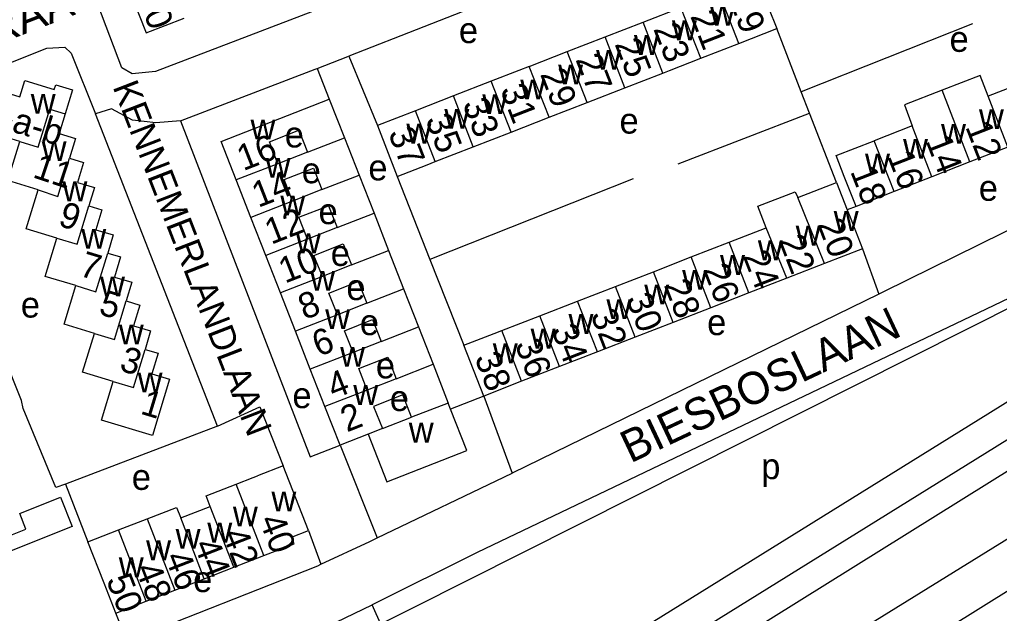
# Model space of a CAD drawing. Extents: x 159675 to 162108, y 386471 to 388472.
# Drawn here: x 160093.3 to 160245.5, y 387415.7 to 387507.9 of the extents above; entities that cross this region are included whole.
import ezdxf

# ---------------------------------------------------------------- set-up
doc = ezdxf.new("R2010")
doc.units = 0
for name, color, linetype in [('BLT_Basislijn', 7, 'Continuous'), ('BLT_Bebouwing', 7, 'Continuous'), ('BLT_Centroide', 7, 'Continuous'), ('BLT_Hoogspanningsmast_en_leidingen', 7, 'Continuous'), ('BLT_Huisnummer', 7, 'Continuous'), ('BLT_Huisnummer_ tussenligend', 7, 'Continuous'), ('BLT_Huisnummer_reeks', 7, 'Continuous'), ('BLT_Onderverdeling_panden', 7, 'Continuous'), ('BLT_Straatnaam', 7, 'Continuous'), ('BLT_Straatnaam_verkleind', 7, 'Continuous')]:
    doc.layers.add(name, color=color, linetype=linetype)

msp = doc.modelspace()

# ---------------------------------------------------------------- linework, layer by layer
at = {"layer": 'BLT_Basislijn'}
for p, q in [((160203.43, 387525.36), (160144.48, 387502.23)), ((160214.72, 387496.69), (160210.9, 387506.49)), ((160241.31, 387507.26), (160214.72, 387496.69)), ((160144.48, 387502.23), (160148.92, 387491.45)), ((160139.55, 387500.31), (160141.44, 387495.54)), ((160216.02, 387493.36), (160214.72, 387496.69)), ((160124.07, 387444.78), (160105.12, 387493.26)), ((160195.61, 387485.48), (160216.02, 387493.36)), ((160220.21, 387482.6), (160216.02, 387493.36)), ((160151.99, 387483.55), (160157.07, 387470.63)), ((160188.61, 387483.17), (160157.07, 387470.63)), ((160223.22, 387478.89), (160221.86, 387478.36)), ((160224.21, 387472.3), (160226.76, 387465.26)), ((160157.07, 387470.63), (160162.35, 387457.32)), ((160226.76, 387465.26), (160169.84, 387437.47)), ((160165.42, 387449.44), (160160.24, 387447.41)), ((160165.42, 387449.44), (160169.84, 387437.47)), ((160124.07, 387444.78), (160100.46, 387435.77)), ((160143.12, 387441.79), (160148.87, 387427.39)), ((160148.87, 387427.39), (160169.84, 387437.47)), ((160100.46, 387435.77), (160103.96, 387426.8)), ((160138.2, 387428.54), (160140.1, 387423.3)), ((160139.73, 387412.98), (160148.1, 387417.01)), ((160110.02, 387411.39), (160108.27, 387415.73))]:
    msp.add_line(p, q, dxfattribs=at)
for points in [[(160161.46, 387517.85), (160114.47, 387499.83), (160110.82, 387499.48), (160109.21, 387500.42), (160101.21, 387521.62), (160100.59, 387523.26)], [(160075.57, 387494.73), (160097.59, 387503.47), (160100.39, 387503.63), (160101.36, 387502.71), (160105.12, 387493.26)], [(160139.55, 387500.31), (160144.33, 387502.17), (160144.48, 387502.23)], [(160118.35, 387492.19), (160139.26, 387500.2), (160139.55, 387500.31)], [(160496.09, 387494.86), (160474.62, 387491.43), (160393.7, 387476.15), (160326.19, 387465.26), (160317.49, 387463.41), (160304.59, 387459.33), (160294.34, 387455.29), (160279.59, 387447.55), (160133.6, 387357.24), (160095.66, 387329.37)], [(160118.35, 387492.19), (160114.48, 387491.88), (160110.9, 387492.29), (160107.62, 387494.05), (160105.12, 387493.26)], [(160118.35, 387492.19), (160138.48, 387439.99), (160143.12, 387441.79)], [(160305.5, 387492.01), (160305.38, 387490.68), (160304.98, 387485.64), (160303.55, 387482.65), (160297.75, 387477.45), (160258.01, 387455.52), (160160.59, 387395.03), (160158.55, 387395.01), (160157.31, 387396.38), (160148.1, 387417.01)], [(160279.46, 387491.22), (160227.51, 387465.62), (160226.76, 387465.26)], [(160277.64, 387479.27), (160164.41, 387425.13), (160148.1, 387417.01)], [(160100.46, 387435.77), (160099, 387435.22), (160093.89, 387447.5), (160093.63, 387448.73), (160085.14, 387469.92)], [(160284.39, 387461.48), (160283.05, 387463.63), (160260.54, 387451.21), (160149.61, 387382.32)], [(160284.39, 387461.48), (160278.61, 387457.86), (160264.71, 387448.94), (160130.55, 387365.32), (160095.03, 387345.03)], [(160130.23, 387345.94), (160140.35, 387353.06), (160173.83, 387373.66), (160284.85, 387442.96), (160290.74, 387446.18), (160304.94, 387452.72), (160319.66, 387456.96), (160335.88, 387459.94)], [(160124.07, 387444.78), (160130.67, 387447.76), (160134.29, 387438.61)], [(160140.1, 387423.3), (160147.73, 387426.84), (160148.87, 387427.39)], [(160110.02, 387411.39), (160139.65, 387423.09), (160140.1, 387423.3)]]:
    msp.add_lwpolyline(points, dxfattribs=at)
at = {"layer": 'BLT_Bebouwing'}
for p, q in [((160190.15, 387507.51), (160196.04, 387509.8)), ((160184.26, 387505.21), (160190.15, 387507.51)), ((160205.01, 387504.19), (160210.9, 387506.49)), ((160178.37, 387502.92), (160184.26, 387505.21)), ((160199.12, 387501.9), (160205.01, 387504.19)), ((160172.48, 387500.62), (160178.37, 387502.92)), ((160187.34, 387497.31), (160193.23, 387499.6)), ((160166.59, 387498.33), (160160.7, 387496.04)), ((160181.45, 387495.02), (160187.34, 387497.31)), ((160249.62, 387498.3), (160243.73, 387495.99)), ((160160.7, 387496.04), (160154.81, 387493.74)), ((160141.44, 387495.54), (160143.79, 387489.55)), ((160175.56, 387492.72), (160181.45, 387495.02)), ((160154.81, 387493.74), (160148.92, 387491.45)), ((160169.67, 387490.43), (160175.56, 387492.72)), ((160148.92, 387491.45), (160151.99, 387483.55)), ((160231.93, 387491.39), (160226.03, 387489.08)), ((160143.79, 387489.55), (160146.06, 387483.74)), ((160163.78, 387488.13), (160169.67, 387490.43)), ((160157.89, 387485.84), (160163.78, 387488.13)), ((160246.81, 387488.11), (160240.91, 387485.81)), ((160138.03, 387487.3), (160133.46, 387485.52)), ((160240.91, 387485.81), (160235.01, 387483.5)), ((160146.06, 387483.74), (160148.38, 387477.83)), ((160235.01, 387483.5), (160229.12, 387481.2)), ((160129.27, 387477.15), (160126.98, 387482.99)), ((160214.19, 387480.25), (160220.21, 387482.6)), ((160220.21, 387482.6), (160221.86, 387478.36)), ((160140.3, 387481.49), (160135.74, 387479.68)), ((160229.12, 387481.2), (160223.22, 387478.89)), ((160148.38, 387477.83), (160150.65, 387472.04)), ((160131.58, 387471.26), (160129.27, 387477.15)), ((160142.65, 387475.59), (160138.06, 387473.79)), ((160203.51, 387473.32), (160209.28, 387475.57)), ((160197.63, 387471.04), (160203.51, 387473.32)), ((160133.85, 387465.45), (160131.58, 387471.26)), ((160150.65, 387472.04), (160152.98, 387466.09)), ((160224.21, 387472.3), (160218.34, 387470.02)), ((160144.9, 387469.8), (160140.36, 387467.99)), ((160191.75, 387468.75), (160197.63, 387471.04)), ((160218.34, 387470.02), (160212.46, 387467.73)), ((160185.87, 387466.46), (160191.75, 387468.75)), ((160212.46, 387467.73), (160206.58, 387465.45)), ((160136.18, 387459.5), (160133.85, 387465.45)), ((160152.98, 387466.09), (160155.29, 387460.2)), ((160179.99, 387464.18), (160185.87, 387466.46)), ((160206.58, 387465.45), (160200.7, 387463.16)), ((160147.24, 387463.85), (160142.72, 387462.05)), ((160174.11, 387461.89), (160179.99, 387464.18)), ((160200.7, 387463.16), (160194.82, 387460.87)), ((160168.23, 387459.6), (160174.11, 387461.89)), ((160194.82, 387460.87), (160188.94, 387458.59)), ((160138.49, 387453.61), (160136.18, 387459.5)), ((160155.29, 387460.2), (160157.57, 387454.36)), ((160149.49, 387457.93), (160145.15, 387456.2)), ((160188.94, 387458.59), (160183.06, 387456.3)), ((160165.42, 387449.44), (160162.35, 387457.32)), ((160183.06, 387456.3), (160177.18, 387454.01)), ((160140.76, 387447.82), (160138.49, 387453.61)), ((160157.57, 387454.36), (160159.87, 387448.35)), ((160177.18, 387454.01), (160171.3, 387451.73)), ((160151.84, 387452.12), (160147.29, 387450.37)), ((160171.3, 387451.73), (160165.42, 387449.44)), ((160143.12, 387441.79), (160140.76, 387447.82)), ((160160.24, 387447.41), (160159.87, 387448.35)), ((160149.7, 387444.37), (160154.21, 387446.16)), ((160147.47, 387443.49), (160143.12, 387441.79)), ((160134.29, 387438.61), (160130.3, 387437.06)), ((160138.2, 387428.54), (160134.29, 387438.61)), ((160118.36, 387430.52), (160122.96, 387432.3)), ((160103.96, 387426.8), (160108.7, 387428.64)), ((160131.26, 387424.66), (160135.99, 387426.49)), ((160126.63, 387422.86), (160131.26, 387424.66)), ((160122.03, 387421.07), (160126.63, 387422.86)), ((160117.44, 387419.29), (160122.03, 387421.07)), ((160113, 387417.56), (160117.44, 387419.29)), ((160108.27, 387415.73), (160113, 387417.56))]:
    msp.add_line(p, q, dxfattribs=at)
for points in [[(160115.89, 387515.91), (160109.97, 387513.61), (160112.99, 387505.84), (160118.91, 387508.14)], [(160207.83, 387514.39), (160209.64, 387509.73), (160210.9, 387506.49)], [(160193.23, 387499.6), (160194.25, 387500), (160199.12, 387501.9)], [(160172.48, 387500.62), (160170.88, 387500), (160166.59, 387498.33)], [(160243.73, 387495.99), (160242.48, 387499.23), (160236.61, 387496.94)], [(160093.38, 387488.96), (160088.62, 387490.4), (160090.55, 387496.78), (160093.38, 387495.92), (160094.14, 387498.42), (160098.74, 387497.03), (160098.96, 387497.79), (160101.54, 387497), (160100.41, 387493.27)], [(160236.61, 387496.94), (160230.74, 387494.65), (160231.93, 387491.39)], [(160126.98, 387482.99), (160124.64, 387488.96), (160141.44, 387495.54)], [(160100.41, 387493.27), (160099.49, 387490.22), (160102.03, 387489.45), (160101.1, 387486.38)], [(160133.46, 387485.52), (160132.13, 387488.93), (160136.7, 387490.71), (160138.03, 387487.3)], [(160096.23, 387481.47), (160091.54, 387482.89), (160093.38, 387488.96)], [(160223.22, 387478.89), (160221.4, 387483.55), (160220.14, 387486.78), (160226.03, 387489.08)], [(160101.1, 387486.38), (160103.28, 387485.72), (160102.34, 387482.62), (160104.96, 387481.83), (160104.09, 387478.97)], [(160151.99, 387483.55), (160156.65, 387485.36), (160157.89, 387485.84)], [(160135.74, 387479.68), (160134.41, 387483.04), (160138.97, 387484.85), (160140.3, 387481.49)], [(160099.14, 387473.97), (160094.39, 387475.41), (160096.23, 387481.47)], [(160209.28, 387475.57), (160207.98, 387478.91), (160213.78, 387481.17), (160214.19, 387480.25)], [(160104.09, 387478.97), (160106.12, 387478.35), (160105.18, 387475.26), (160107.88, 387474.45), (160107.03, 387471.64)], [(160138.06, 387473.79), (160136.72, 387477.19), (160141.31, 387478.99), (160142.65, 387475.59)], [(160221.86, 387478.36), (160222.4, 387476.97), (160224.21, 387472.3)], [(160102.07, 387466.58), (160097.33, 387468.01), (160099.14, 387473.97)], [(160140.36, 387467.99), (160139.05, 387471.27), (160143.59, 387473.08), (160144.9, 387469.8)], [(160107.03, 387471.64), (160109.03, 387471.03), (160108.08, 387467.92), (160110.78, 387467.11), (160109.9, 387464.2)], [(160142.72, 387462.05), (160141.38, 387465.42), (160145.9, 387467.22), (160147.24, 387463.85)], [(160104.96, 387459.15), (160100.25, 387460.58), (160102.07, 387466.58)], [(160109.9, 387464.2), (160112.01, 387463.56), (160111.04, 387460.36), (160113.7, 387459.55), (160112.83, 387456.68)], [(160145.15, 387456.2), (160143.81, 387459.57), (160148.15, 387461.3), (160149.49, 387457.93)], [(160107.88, 387451.69), (160103.14, 387453.13), (160104.96, 387459.15)], [(160162.35, 387457.32), (160167.01, 387459.13), (160168.23, 387459.6)], [(160112.83, 387456.68), (160114.84, 387456.07), (160113.87, 387452.87), (160116.62, 387452.04), (160113.97, 387443.3), (160106.06, 387445.7), (160107.88, 387451.69)], [(160147.29, 387450.37), (160146, 387453.73), (160150.54, 387455.48), (160151.84, 387452.12)], [(160154.21, 387446.16), (160152.84, 387449.62), (160148.32, 387447.83), (160149.7, 387444.37)], [(160147.47, 387443.49), (160150.36, 387436.12), (160162.77, 387440.96), (160160.24, 387447.41)], [(160126.95, 387435.76), (160129.63, 387436.8), (160130.3, 387437.06)], [(160122.96, 387432.3), (160122.32, 387433.96), (160126.95, 387435.76)], [(160087.84, 387429.12), (160088.83, 387426.61), (160094.32, 387428.78), (160093.37, 387431.2), (160099.72, 387433.71), (160101.52, 387429.16), (160089.66, 387424.49)], [(160113.14, 387430.36), (160117.73, 387432.15), (160118.36, 387430.52)], [(160108.7, 387428.64), (160113.14, 387430.36)], [(160135.99, 387426.49), (160135.59, 387427.52), (160138.2, 387428.54)], [(160108.27, 387415.73), (160106.46, 387420.39), (160103.96, 387426.8)]]:
    msp.add_lwpolyline(points, dxfattribs=at)
at = {"layer": 'BLT_Hoogspanningsmast_en_leidingen'}
msp.add_line((160104.84, 387391.65), (160277.77, 387478.63), dxfattribs=at)
at = {"layer": 'BLT_Onderverdeling_panden'}
for p, q in [((160205.01, 387504.19), (160201.94, 387512.1)), ((160199.12, 387501.9), (160196.04, 387509.8)), ((160193.23, 387499.6), (160190.15, 387507.51)), ((160187.34, 387497.31), (160184.26, 387505.21)), ((160181.45, 387495.02), (160178.37, 387502.92)), ((160175.56, 387492.72), (160172.48, 387500.62)), ((160169.67, 387490.43), (160166.59, 387498.33)), ((160163.78, 387488.13), (160160.7, 387496.04)), ((160240.91, 387485.81), (160236.61, 387496.94)), ((160246.81, 387488.11), (160243.73, 387495.99)), ((160157.89, 387485.84), (160154.81, 387493.74)), ((160235.01, 387483.5), (160231.93, 387491.39)), ((160138.03, 387487.3), (160143.79, 387489.55)), ((160229.12, 387481.2), (160226.03, 387489.08)), ((160133.46, 387485.52), (160126.98, 387482.99)), ((160140.3, 387481.49), (160146.06, 387483.74)), ((160135.74, 387479.68), (160129.27, 387477.15)), ((160218.34, 387470.02), (160214.19, 387480.25)), ((160142.65, 387475.59), (160148.38, 387477.83)), ((160212.46, 387467.73), (160209.28, 387475.57)), ((160138.06, 387473.79), (160131.58, 387471.26)), ((160206.58, 387465.45), (160203.51, 387473.32)), ((160144.9, 387469.8), (160150.65, 387472.04)), ((160200.7, 387463.16), (160197.63, 387471.04)), ((160194.82, 387460.87), (160191.75, 387468.75)), ((160140.36, 387467.99), (160133.85, 387465.45)), ((160147.24, 387463.85), (160152.98, 387466.09)), ((160188.94, 387458.59), (160185.87, 387466.46)), ((160183.06, 387456.3), (160179.99, 387464.18)), ((160142.72, 387462.05), (160136.18, 387459.5)), ((160177.18, 387454.01), (160174.11, 387461.89)), ((160149.49, 387457.93), (160155.29, 387460.2)), ((160171.3, 387451.73), (160168.23, 387459.6)), ((160145.15, 387456.2), (160138.49, 387453.61)), ((160151.84, 387452.12), (160157.57, 387454.36)), ((160147.29, 387450.37), (160140.76, 387447.82)), ((160159.87, 387448.35), (160154.21, 387446.16)), ((160149.7, 387444.37), (160147.47, 387443.49)), ((160131.26, 387424.66), (160126.95, 387435.76)), ((160126.63, 387422.86), (160122.96, 387432.3)), ((160113.14, 387430.36), (160117.44, 387419.29)), ((160122.03, 387421.07), (160118.36, 387430.52)), ((160113, 387417.56), (160108.7, 387428.64))]:
    msp.add_line(p, q, dxfattribs=at)
for points in [[(160093.38, 387488.96), (160096.25, 387488.09), (160098.03, 387493.99), (160100.41, 387493.27)], [(160096.23, 387481.47), (160099.3, 387480.44), (160101.1, 387486.38)], [(160099.14, 387473.97), (160102.29, 387473.02), (160104.09, 387478.97)], [(160102.07, 387466.58), (160105.21, 387465.63), (160107.03, 387471.64)], [(160104.96, 387459.15), (160108.08, 387458.2), (160109.9, 387464.2)], [(160107.88, 387451.69), (160111.03, 387450.74), (160112.83, 387456.68)]]:
    msp.add_lwpolyline(points, dxfattribs=at)

# ---------------------------------------------------------------- texts
at = {"layer": 'BLT_Centroide'}
for s, p in [('w', (160200.53, 387506.98)), ('w', (160194.64, 387504.7)), ('e', (160161.56, 387504.25)), ('w', (160188.75, 387502.41)), ('e', (160237.74, 387502.89)), ('w', (160182.86, 387500.11)), ('w', (160176.97, 387497.83)), ('w', (160171.08, 387495.52)), ('w', (160095.08, 387493.28)), ('w', (160165.19, 387493.23)), ('w', (160159.3, 387490.94)), ('e', (160186.5, 387490.19)), ('w', (160242.31, 387490.89)), ('w', (160129.21, 387489.28)), ('e', (160134.52, 387488.04)), ('w', (160153.41, 387488.64)), ('w', (160236.42, 387488.61)), ('w', (160096.78, 387485.94)), ('w', (160230.52, 387486.3)), ('w', (160224.62, 387483.98)), ('w', (160131.55, 387483.34)), ('e', (160137.15, 387482.48)), ('e', (160147.5, 387482.93)), ('w', (160100, 387479.69)), ('e', (160242.28, 387479.76)), ('w', (160133.83, 387477.5)), ('e', (160139.77, 387476.13)), ('w', (160219.75, 387475.09)), ('w', (160213.86, 387472.81)), ('w', (160102.93, 387472.31)), ('w', (160136.27, 387471.62)), ('w', (160207.98, 387470.53)), ('e', (160141.66, 387469.64)), ('w', (160202.11, 387468.25)), ('w', (160138.47, 387465.78)), ('w', (160196.22, 387465.95)), ('w', (160105.84, 387464.91)), ('e', (160144.09, 387464.34)), ('w', (160190.34, 387463.66)), ('e', (160093.54, 387461.62)), ('w', (160184.47, 387461.38)), ('w', (160140.8, 387459.84)), ('w', (160178.58, 387459.09)), ('e', (160146.18, 387458.9)), ('e', (160200.1, 387458.9)), ('w', (160108.76, 387457.47)), ('w', (160172.7, 387456.81)), ('w', (160166.83, 387454.53)), ('w', (160143.12, 387454)), ('e', (160148.67, 387452.18)), ('w', (160111.68, 387450)), ('e', (160135.71, 387447.56)), ('w', (160145.16, 387448.06)), ('e', (160150.83, 387447.11)), ('w', (160153.78, 387442.22)), ('p', (160208.5, 387436.53)), ('e', (160110.77, 387434.86)), ('w', (160132.45, 387431.52)), ('w', (160126.47, 387429.19)), ('w', (160117.58, 387425.72)), ('w', (160122.5, 387426.69)), ('w', (160113, 387423.94)), ('w', (160108.75, 387421.3)), ('e', (160120.29, 387418.99))]:
    msp.add_text(s, height=4, dxfattribs=at).set_placement(p)
at = {"layer": 'BLT_Huisnummer'}
for s, rotation, p in [('30', 291.2423, (160111.5, 387511.57)), ('21', 291.2732, (160197.44, 387508.45)), ('25', 291.2732, (160185.7, 387504.11)), ('29', 291.2732, (160174.13, 387499.44)), ('33', 291.2732, (160162.07, 387494.82)), ('37', 291.2732, (160150.54, 387490.3)), ('16', 21.3115, (160128.08, 387484.35)), ('14', 291.3451, (160233.98, 387489.09)), ('18', 291.2884, (160222.28, 387484.34)), ('9', 341.5315, (160099.16, 387475.97)), ('22', 291.2498, (160211.16, 387473.61)), ('10', 21.3181, (160134.55, 387466.88)), ('26', 291.2473, (160199.41, 387469.11)), ('5', 343.1324, (160105.47, 387462.2)), ('30', 291.2473, (160187.45, 387464.56)), ('34', 291.2512, (160175.86, 387459.7)), ('6', 21.3115, (160139.75, 387455.49)), ('38', 291.2487, (160163.95, 387455.39)), ('1', 343.1374, (160111.95, 387446.73)), ('2', 21.437, (160144.16, 387443.77)), ('40', 291.2206, (160130.48, 387430.19)), ('44', 291.2186, (160120.35, 387426.39)), ('50', 291.2198, (160106.75, 387420.91))]:
    msp.add_text(s, height=4, rotation=rotation, dxfattribs=at).set_placement(p)
at = {"layer": 'BLT_Huisnummer_ tussenligend'}
for s, rotation, p in [('19', 291.2795, (160203.41, 387510.97)), ('23', 291.2732, (160191.71, 387506.46)), ('27', 291.2732, (160179.62, 387501.72)), ('31', 291.2732, (160167.92, 387497.01)), ('35', 291.2732, (160156.3, 387492.38)), ('12', 291.3476, (160240.15, 387491.26)), ('11', 341.5315, (160095.23, 387483.45)), ('16', 291.2884, (160228.03, 387486.7)), ('14', 21.3166, (160130.39, 387478.64)), ('12', 21.3125, (160132.4, 387472.91)), ('20', 291.2498, (160217.17, 387476.13)), ('7', 343.1517, (160102.43, 387468.18)), ('24', 291.2473, (160205.61, 387471.18)), ('28', 291.2512, (160193.34, 387466.69)), ('8', 21.3115, (160137.59, 387461.22)), ('32', 291.2487, (160181.96, 387462.07)), ('36', 291.2487, (160170.2, 387457.47)), ('3', 343.1423, (160108.68, 387453.45)), ('4', 21.437, (160142.1, 387448.92)), ('42', 291.2186, (160124.76, 387428.03)), ('46', 291.2233, (160115.85, 387424.45)), ('48', 291.2226, (160111.26, 387422.65))]:
    msp.add_text(s, height=4, rotation=rotation, dxfattribs=at).set_placement(p)
at = {"layer": 'BLT_Huisnummer_reeks'}
msp.add_text('13-a-b', height=4, rotation=343.1363, dxfattribs=at).set_placement((160084.58, 387492.78))
at = {"layer": 'BLT_Straatnaam'}
for s, rotation, p in [('OOSTERGOSTRAAT', 21.0698, (160045.31, 387486.82)), ('BIESBOSLAAN', 25.2043, (160188.19, 387438.95))]:
    msp.add_text(s, height=5, rotation=rotation, dxfattribs=at).set_placement(p)
at = {"layer": 'BLT_Straatnaam_verkleind'}
msp.add_text('KENNEMERLANDLAAN', height=4, rotation=291.159, dxfattribs=at).set_placement((160107.76, 387497.47))

doc.saveas('drawing.dxf')
